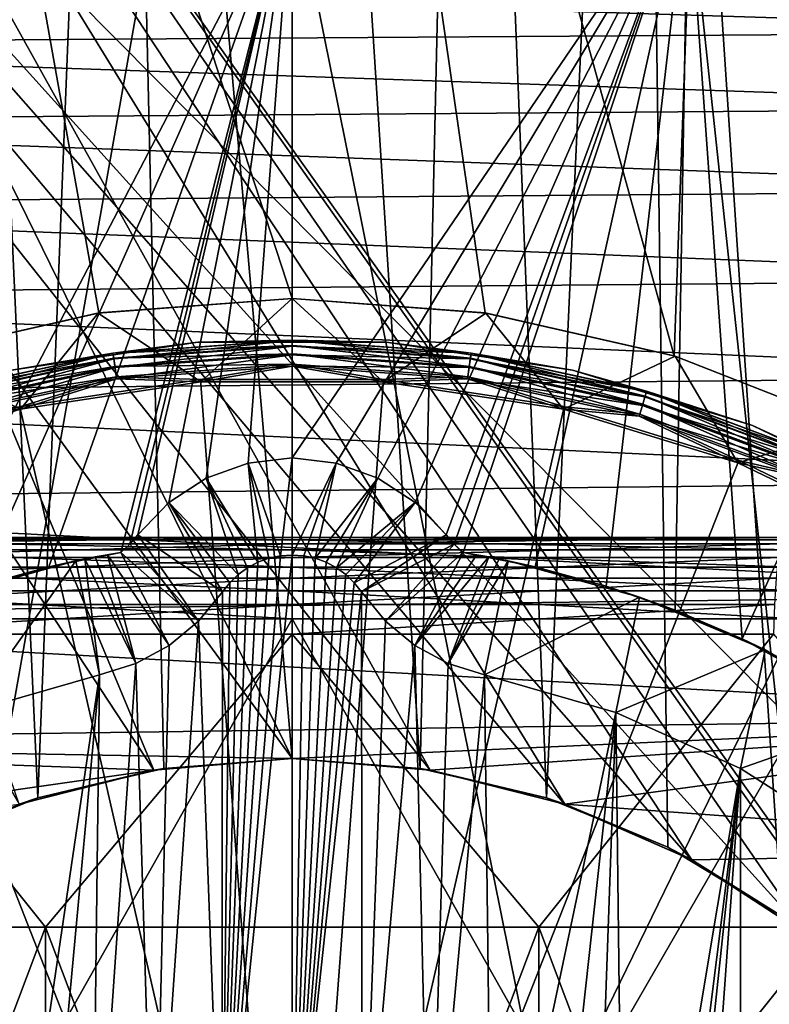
# Model space of a CAD drawing. Header units: metres. Extents: x -24 to 24, y -69 to 184.
# Tile 789 of 896: x -0.68 to 1.19, y 155.39 to 157.85. Entities that reach past the tile are written whole.
import ezdxf

# ---------------------------------------------------------------- set-up
doc = ezdxf.new("R2010")
doc.units = ezdxf.units.M
for name, color, linetype in [('4034', 7, 'CONTINUOUS'), ('4035', 7, 'CONTINUOUS'), ('4047', 7, 'CONTINUOUS'), ('4050', 7, 'CONTINUOUS'), ('4058', 2, 'CONTINUOUS'), ('4068', 2, 'CONTINUOUS'), ('4097', 7, 'CONTINUOUS'), ('4099', 7, 'CONTINUOUS'), ('4119', 7, 'CONTINUOUS'), ('4120', 7, 'CONTINUOUS'), ('4121', 7, 'CONTINUOUS'), ('4122', 7, 'CONTINUOUS'), ('4167', 7, 'CONTINUOUS'), ('4168', 7, 'CONTINUOUS'), ('4169', 7, 'CONTINUOUS'), ('4189', 7, 'CONTINUOUS'), ('4190', 7, 'CONTINUOUS'), ('4201', 7, 'CONTINUOUS'), ('4213', 7, 'CONTINUOUS'), ('4214', 7, 'CONTINUOUS'), ('4215', 7, 'CONTINUOUS'), ('4216', 7, 'CONTINUOUS'), ('4217', 7, 'CONTINUOUS'), ('4219', 7, 'CONTINUOUS'), ('4221', 7, 'CONTINUOUS'), ('4228', 7, 'CONTINUOUS'), ('4229', 7, 'CONTINUOUS'), ('618', 7, 'CONTINUOUS'), ('713', 7, 'CONTINUOUS'), ('714', 7, 'CONTINUOUS'), ('715', 7, 'CONTINUOUS'), ('716', 7, 'CONTINUOUS')]:
    doc.layers.add(name, color=color, linetype=linetype)

msp = doc.modelspace()

# ---------------------------------------------------------------- linework, layer by layer
at = {"layer": '4034'}
for points in [[(0, 157.15, 24.25), (0.482686, 157.113957, 24.245196), (0, 160.45491, 24.25)], [(0, 160.45491, 24.25), (0.955241, 157.006447, 24.231179), (1.079183, 160.452466, 24.225975)], [(0.482686, 157.113957, 24.245196), (0.955241, 157.006447, 24.231179), (0, 160.45491, 24.25)], [(0.955241, 157.006447, 24.231179), (1.40741, 156.829453, 24.209124), (1.079183, 160.452466, 24.225975)], [(1.40741, 156.829453, 24.209124), (1.829054, 156.586459, 24.180923), (1.079183, 160.452466, 24.225975)], [(1.079183, 160.452466, 24.225975), (2.025322, 156.441765, 24.165276), (2.156137, 160.445874, 24.153956)], [(1.829054, 156.586459, 24.180923), (2.025322, 156.441765, 24.165276), (1.079183, 160.452466, 24.225975)], [(0, 147.8, -24.25), (2.16705, 160.06449, -24.152979), (2.173753, 147.8, -24.152377)], [(0, 160.06449, -24.25), (2.16705, 160.06449, -24.152979), (0, 147.8, -24.25)]]:
    msp.add_3dface(points, dxfattribs=at)
at = {"layer": '4035'}
for points in [[(0, 157.15, 24.25), (0, 160.45491, 24.25), (-1.078851, 160.452523, 24.22599)], [(-0.482687, 157.113957, 24.245196), (-1.078851, 160.452523, 24.22599), (-0.955243, 157.006447, 24.231178)], [(0, 157.15, 24.25), (-1.078851, 160.452523, 24.22599), (-0.482687, 157.113957, 24.245196)], [(0, 160.06449, -24.25), (-2.173753, 147.8, -24.152377), (-2.167046, 160.06449, -24.152979)], [(0, 160.06449, -24.25), (0, 147.8, -24.25), (-2.173753, 147.8, -24.152377)]]:
    msp.add_3dface(points, dxfattribs=at)
at = {"layer": '4047'}
for points in [[(0, 156.75146, 21.716636), (0.989318, 158.202198, 21.398623), (0.110003, 156.738721, 21.71895)], [(0, 158.202198, 21.42148), (0.989318, 158.202198, 21.398623), (0, 156.75146, 21.716636)], [(0, 158.202198, -21.42148), (2.111006, 147.74019, -23.455195), (0.989318, 158.202198, -21.398623)], [(0, 147.74019, -23.55), (2.111006, 147.74019, -23.455195), (0, 158.202198, -21.42148)], [(0.110003, 156.738721, 21.71895), (0.989318, 158.202198, 21.398623), (0.214416, 156.70109, 21.725826)], [(0.214416, 156.70109, 21.725826), (0.989318, 158.202198, 21.398623), (0.307937, 156.640243, 21.737083)], [(0.307937, 156.640243, 21.737083), (0.989318, 158.202198, 21.398623), (0.385664, 156.55885, 21.752405)], [(0.385664, 156.55885, 21.752405), (0.989318, 158.202198, 21.398623), (0.405486, 156.535691, 21.756757)], [(0.405486, 156.535691, 21.756757), (0.989318, 158.202198, 21.398623), (0.427891, 156.515226, 21.760492)], [(0.427891, 156.515226, 21.760492), (0.989318, 158.202198, 21.398623), (0.608085, 156.479289, 21.763517)], [(0.608085, 156.479289, 21.763517), (0.989318, 158.202198, 21.398623), (0.784982, 156.431067, 21.767671)], [(0.784982, 156.431067, 21.767671), (0.989318, 158.202198, 21.398623), (0.957768, 156.370866, 21.773013)], [(0.957768, 156.370866, 21.773013), (0.989318, 158.202198, 21.398623), (1.125531, 156.2991, 21.779607)], [(0.989318, 158.202198, 21.398623), (1.976525, 158.202198, 21.3301), (1.125531, 156.2991, 21.779607)], [(0.989318, 158.202198, -21.398623), (2.111006, 147.74019, -23.455195), (1.976525, 158.202198, -21.3301)], [(1.125531, 156.2991, 21.779607), (1.976525, 158.202198, 21.3301), (1.443041, 156.122641, 21.796855)]]:
    msp.add_3dface(points, dxfattribs=at)
at = {"layer": '4050'}
for points in [[(0, 147.74019, -23.55), (-0.989318, 158.202198, -21.398623), (-2.111006, 147.74019, -23.455195)], [(0, 158.202198, 21.42148), (-0.957771, 156.370865, 21.773013), (-0.989318, 158.202198, 21.398623)], [(0, 147.74019, -23.55), (0, 158.202198, -21.42148), (-0.989318, 158.202198, -21.398623)], [(-0.957771, 156.370865, 21.773013), (0, 158.202198, 21.42148), (-0.784986, 156.431066, 21.767671)], [(-0.784986, 156.431066, 21.767671), (0, 158.202198, 21.42148), (-0.608087, 156.479289, 21.763517)], [(-0.608087, 156.479289, 21.763517), (0, 158.202198, 21.42148), (-0.427891, 156.515226, 21.760492)], [(-0.427891, 156.515226, 21.760492), (0, 158.202198, 21.42148), (-0.405483, 156.535695, 21.756756)], [(-0.405483, 156.535695, 21.756756), (0, 158.202198, 21.42148), (-0.385664, 156.55885, 21.752405)], [(-0.385664, 156.55885, 21.752405), (0, 158.202198, 21.42148), (-0.307946, 156.640236, 21.737084)], [(-0.307946, 156.640236, 21.737084), (0, 158.202198, 21.42148), (-0.214392, 156.7011, 21.725824)], [(-0.214392, 156.7011, 21.725824), (0, 158.202198, 21.42148), (-0.110001, 156.73872, 21.71895)], [(0, 158.202198, 21.42148), (0, 156.75146, 21.716636), (-0.110001, 156.73872, 21.71895)]]:
    msp.add_3dface(points, dxfattribs=at)
at = {"layer": '4058'}
for points in [[(-2.336534, 157.963321, -4.368031), (2.330892, 157.816329, -4.369313), (2.33764, 157.991522, -4.367785)], [(-2.336534, 157.963321, -4.368031), (-2.329733, 157.785471, -4.369583), (2.330892, 157.816329, -4.369313)], [(-2.329733, 157.785471, -4.369583), (2.323886, 157.626454, -4.37097), (2.330892, 157.816329, -4.369313)], [(-2.329733, 157.785471, -4.369583), (-2.322672, 157.59272, -4.371265), (2.323886, 157.626454, -4.37097)], [(-2.322672, 157.59272, -4.371265), (2.316612, 157.420677, -4.372766), (2.323886, 157.626454, -4.37097)], [(-2.322672, 157.59272, -4.371265), (-2.31534, 157.383807, -4.373088), (2.316612, 157.420677, -4.372766)], [(-2.31534, 157.383807, -4.373088), (2.30906, 157.197679, -4.374712), (2.316612, 157.420677, -4.372766)], [(-2.31534, 157.383807, -4.373088), (-2.307726, 157.157295, -4.375065), (2.30906, 157.197679, -4.374712)], [(-2.307726, 157.157295, -4.375065), (2.301222, 156.956028, -4.376821), (2.30906, 157.197679, -4.374712)], [(-2.307726, 157.157295, -4.375065), (-2.299816, 156.911576, -4.377209), (2.301222, 156.956028, -4.376821)], [(-2.299816, 156.911576, -4.377209), (2.293087, 156.694161, -4.379106), (2.301222, 156.956028, -4.376821)], [(-2.299816, 156.911576, -4.377209), (-2.291595, 156.644872, -4.379537), (2.293087, 156.694161, -4.379106)], [(-2.291595, 156.644872, -4.379537), (2.284646, 156.410364, -4.381583), (2.293087, 156.694161, -4.379106)], [(-2.291595, 156.644872, -4.379537), (-2.283046, 156.355209, -4.382064), (2.284646, 156.410364, -4.381583)], [(-2.283046, 156.355209, -4.382064), (2.275886, 156.10277, -4.384267), (2.284646, 156.410364, -4.381583)], [(-2.283046, 156.355209, -4.382064), (-2.274154, 156.040391, -4.384812), (2.275886, 156.10277, -4.384267)], [(2.275886, 156.10277, -4.384267), (-2.274154, 156.040391, -4.384812), (0, 156, -4.385164)], [(0.345644, 155.97136, -4.385414), (2.275886, 156.10277, -4.384267), (0, 156, -4.385164)], [(0.681869, 155.886217, -4.386157), (2.275886, 156.10277, -4.384267), (0.345644, 155.97136, -4.385414)], [(2.266796, 155.76935, -4.387177), (2.275886, 156.10277, -4.384267), (0.681869, 155.886217, -4.386157)], [(0, 156, -4.385164), (-2.274154, 156.040391, -4.384812), (-0.345644, 155.97136, -4.385414)], [(-2.274154, 156.040391, -4.384812), (-2.2649, 155.697964, -4.3878), (-0.345644, 155.97136, -4.385414)], [(-0.345644, 155.97136, -4.385414), (-2.2649, 155.697964, -4.3878), (-0.681869, 155.886217, -4.386157)], [(0.999506, 155.746886, -4.387373), (2.266796, 155.76935, -4.387177), (0.681869, 155.886217, -4.386157)], [(1.289863, 155.557181, -4.389029), (2.266796, 155.76935, -4.387177), (0.999506, 155.746886, -4.387373)]]:
    msp.add_3dface(points, dxfattribs=at)
at = {"layer": '4068'}
for points in [[(1.545021, 155.32229, 5.421079), (-2.4, 160.902618, 5.37238), (1.758052, 155.048588, 5.423467)], [(1.289863, 155.557181, 5.419029), (-2.4, 160.902618, 5.37238), (1.545021, 155.32229, 5.421079)], [(0.999506, 155.746886, 5.417373), (-2.4, 160.902618, 5.37238), (1.289863, 155.557181, 5.419029)], [(0.681869, 155.886217, 5.416157), (-2.4, 160.902618, 5.37238), (0.999506, 155.746886, 5.417373)], [(0.345644, 155.97136, 5.415414), (-2.4, 160.902618, 5.37238), (0.681869, 155.886217, 5.416157)], [(0, 156, 5.415164), (-2.4, 160.902618, 5.37238), (0.345644, 155.97136, 5.415414)], [(-0.345644, 155.97136, 5.415414), (-2.4, 160.902618, 5.37238), (0, 156, 5.415164)], [(-0.681869, 155.886217, 5.416157), (-2.4, 160.902618, 5.37238), (-0.345644, 155.97136, 5.415414)], [(-2.4, 160.902618, 5.37238), (2.4, 160.902618, 5.37238), (1.758052, 155.048588, 5.423467)]]:
    msp.add_3dface(points, dxfattribs=at)
at = {"layer": '4097'}
for points in [[(-0.635748, 155.901456, 8.911124), (-0.867598, 160.966226, 9.153313), (-0.939522, 155.77811, 8.869887)], [(-0.434458, 160.962964, 9.192454), (-0.867598, 160.966226, 9.153313), (-0.635748, 155.901456, 8.911124)], [(-0.320502, 155.975398, 8.936776), (-0.434458, 160.962964, 9.192454), (-0.635748, 155.901456, 8.911124)], [(0, 156, 8.945466), (-0.434458, 160.962964, 9.192454), (-0.320502, 155.975398, 8.936776)], [(-0.000007, 160.961877, 9.205507), (-0.434458, 160.962964, 9.192454), (0, 156, 8.945466)], [(0.43464, 160.962965, 9.192443), (-0.000007, 160.961877, 9.205507), (0.320464, 155.975404, 8.936778)], [(-0.000007, 160.961877, 9.205507), (0, 156, 8.945466), (0.320464, 155.975404, 8.936778)], [(0.635688, 155.901475, 8.911131), (0.43464, 160.962965, 9.192443), (0.320464, 155.975404, 8.936778)], [(0.867775, 160.966228, 9.153292), (0.43464, 160.962965, 9.192443), (0.635688, 155.901475, 8.911131)], [(0.939462, 155.77814, 8.869897), (0.867775, 160.966228, 9.153292), (0.635688, 155.901475, 8.911131)], [(1.297806, 160.971652, 9.088188), (0.867775, 160.966228, 9.153292), (1.224167, 155.606287, 8.815772)], [(1.224167, 155.606287, 8.815772), (0.867775, 160.966228, 9.153292), (0.939462, 155.77814, 8.869897)]]:
    msp.add_3dface(points, dxfattribs=at)
at = {"layer": '4099'}
for points in [[(0.998875, 155.747228, -7.932219), (-3.717684, 161.102693, -8.212887), (1.289207, 155.557692, -7.922286)], [(0.681371, 155.886388, -7.939512), (-3.717684, 161.102693, -8.212887), (0.998875, 155.747228, -7.932219)], [(0.34537, 155.971406, -7.943968), (-3.717684, 161.102693, -8.212887), (0.681371, 155.886388, -7.939512)], [(0, 156, -7.945466), (-3.717684, 161.102693, -8.212887), (0.34537, 155.971406, -7.943968)], [(-0.34537, 155.971406, -7.943968), (-3.717684, 161.102693, -8.212887), (0, 156, -7.945466)], [(-0.681371, 155.886388, -7.939512), (-3.717684, 161.102693, -8.212887), (-0.34537, 155.971406, -7.943968)], [(-3.717684, 161.102693, -8.212887), (3.344558, 153.983029, -7.839761), (1.289207, 155.557692, -7.922286)], [(3.717684, 161.102693, -8.212887), (3.344558, 153.983029, -7.839761), (-3.717684, 161.102693, -8.212887)]]:
    msp.add_3dface(points, dxfattribs=at)
at = {"layer": '4119'}
for points in [[(0, 156, -4.385164), (0, 156, -7.945466), (0.34537, 155.971406, -7.943968)], [(0.345644, 155.97136, -4.385414), (0, 156, -4.385164), (0.34537, 155.971406, -7.943968)], [(0.345644, 155.97136, -4.385414), (0.34537, 155.971406, -7.943968), (0.681371, 155.886388, -7.939512)], [(0.681869, 155.886217, -4.386157), (0.345644, 155.97136, -4.385414), (0.681371, 155.886388, -7.939512)], [(0.681869, 155.886217, -4.386157), (0.681371, 155.886388, -7.939512), (0.998875, 155.747228, -7.932219)], [(0.999506, 155.746886, -4.387373), (0.681869, 155.886217, -4.386157), (0.998875, 155.747228, -7.932219)], [(0.999506, 155.746886, -4.387373), (0.998875, 155.747228, -7.932219), (1.289207, 155.557692, -7.922286)], [(1.289863, 155.557181, -4.389029), (0.999506, 155.746886, -4.387373), (1.289207, 155.557692, -7.922286)]]:
    msp.add_3dface(points, dxfattribs=at)
at = {"layer": '4120'}
for points in [[(0.427891, 156.515226, 21.760492), (0.608085, 156.479289, 21.763517), (0.461632, 156.509482, 21.804324)], [(0.461632, 156.509482, 21.804324), (0.608085, 156.479289, 21.763517), (0.491839, 156.503957, 21.832157)], [(0.491839, 156.503957, 21.832157), (0.608085, 156.479289, 21.763517), (0.517921, 156.498895, 21.846117)], [(0.517921, 156.498895, 21.846117), (0.608085, 156.479289, 21.763517), (0.540434, 156.494307, 21.85)], [(0.540434, 156.494307, 21.85), (0.784982, 156.431067, 21.767671), (0.868619, 156.403598, 21.85)], [(0.608085, 156.479289, 21.763517), (0.784982, 156.431067, 21.767671), (0.540434, 156.494307, 21.85)], [(0.784982, 156.431067, 21.767671), (0.957768, 156.370866, 21.773013), (0.868619, 156.403598, 21.85)], [(0.868619, 156.403598, 21.85), (1.125531, 156.2991, 21.779607), (1.182463, 156.271557, 21.85)], [(0.957768, 156.370866, 21.773013), (1.125531, 156.2991, 21.779607), (0.868619, 156.403598, 21.85)], [(1.125531, 156.2991, 21.779607), (1.443041, 156.122641, 21.796855), (1.182463, 156.271557, 21.85)], [(1.182463, 156.271557, 21.85), (1.443041, 156.122641, 21.796855), (1.476787, 156.100364, 21.85)]]:
    msp.add_3dface(points, dxfattribs=at)
at = {"layer": '4121'}
for points in [[(-0.345644, 155.97136, -4.385414), (-0.34537, 155.971406, -7.943968), (0, 156, -7.945466)], [(0, 156, -4.385164), (-0.345644, 155.97136, -4.385414), (0, 156, -7.945466)], [(-0.345644, 155.97136, -4.385414), (-0.681869, 155.886217, -4.386157), (-0.681371, 155.886388, -7.939512)], [(-0.345644, 155.97136, -4.385414), (-0.681371, 155.886388, -7.939512), (-0.34537, 155.971406, -7.943968)]]:
    msp.add_3dface(points, dxfattribs=at)
at = {"layer": '4122'}
for points in [[(-0.608087, 156.479289, 21.763517), (-0.427891, 156.515226, 21.760492), (-0.540434, 156.494307, 21.85)], [(-0.540434, 156.494307, 21.85), (-0.427891, 156.515226, 21.760492), (-0.517952, 156.498889, 21.846128)], [(-0.517952, 156.498889, 21.846128), (-0.427891, 156.515226, 21.760492), (-0.491791, 156.503967, 21.832122)], [(-0.491791, 156.503967, 21.832122), (-0.427891, 156.515226, 21.760492), (-0.46157, 156.509493, 21.804255)], [(-0.608087, 156.479289, 21.763517), (-0.540434, 156.494307, 21.85), (-0.868619, 156.403598, 21.85)], [(-0.784986, 156.431066, 21.767671), (-0.608087, 156.479289, 21.763517), (-0.868619, 156.403598, 21.85)]]:
    msp.add_3dface(points, dxfattribs=at)
at = {"layer": '4167'}
for points in [[(0, 157.15, 23.55), (-0.48444, 157.113692, 23.55), (-0.22792, 156.941472, 23.55)], [(0.22792, 156.941472, 23.55), (0, 157.15, 23.55), (-0.22792, 156.941472, 23.55)], [(0.48444, 157.113692, 23.55), (0, 157.15, 23.55), (0.22792, 156.941472, 23.55)], [(-0.48444, 157.113692, 23.55), (-0.958, 157.005596, 23.55), (-0.678689, 156.87353, 23.55)], [(-0.22792, 156.941472, 23.55), (-0.48444, 157.113692, 23.55), (-0.678689, 156.87353, 23.55)], [(0.678689, 156.87353, 23.55), (0.48444, 157.113692, 23.55), (0.22792, 156.941472, 23.55)], [(0.958, 157.005596, 23.55), (0.48444, 157.113692, 23.55), (0.678689, 156.87353, 23.55)], [(-0.678689, 156.87353, 23.55), (-0.958, 157.005596, 23.55), (-1.114296, 156.739162, 23.55)], [(1.114296, 156.739162, 23.55), (0.958, 157.005596, 23.55), (0.678689, 156.87353, 23.55)], [(1.410133, 156.828143, 23.55), (0.958, 157.005596, 23.55), (1.114296, 156.739162, 23.55)], [(1.524994, 156.54138, 23.55), (1.410133, 156.828143, 23.55), (1.114296, 156.739162, 23.55)]]:
    msp.add_3dface(points, dxfattribs=at)
at = {"layer": '4168'}
for points in [[(0, 157.15, 24.25), (0, 157.15, 23.55), (0.48444, 157.113692, 23.55)], [(0.482686, 157.113957, 24.245196), (0, 157.15, 24.25), (0.48444, 157.113692, 23.55)], [(0.955241, 157.006447, 24.231179), (0.482686, 157.113957, 24.245196), (0.48444, 157.113692, 23.55)], [(0.955241, 157.006447, 24.231179), (0.48444, 157.113692, 23.55), (0.958, 157.005596, 23.55)], [(1.40741, 156.829453, 24.209124), (0.955241, 157.006447, 24.231179), (0.958, 157.005596, 23.55)], [(1.40741, 156.829453, 24.209124), (0.958, 157.005596, 23.55), (1.410133, 156.828143, 23.55)]]:
    msp.add_3dface(points, dxfattribs=at)
at = {"layer": '4169'}
for points in [[(-0.482687, 157.113957, 24.245196), (-0.48444, 157.113692, 23.55), (0, 157.15, 23.55)], [(0, 157.15, 24.25), (-0.482687, 157.113957, 24.245196), (0, 157.15, 23.55)], [(-0.955243, 157.006447, 24.231178), (-0.958, 157.005596, 23.55), (-0.48444, 157.113692, 23.55)], [(-0.482687, 157.113957, 24.245196), (-0.955243, 157.006447, 24.231178), (-0.48444, 157.113692, 23.55)]]:
    msp.add_3dface(points, dxfattribs=at)
at = {"layer": '4189'}
for points in [[(-0.175593, 154.782703, 21.05), (0, 156.508824, 21.05), (0, 154.8, 21.05)], [(-0.029126, 156.506782, 21.05), (0, 156.508824, 21.05), (-0.175593, 154.782703, 21.05)], [(-0.05769, 156.500697, 21.05), (-0.029126, 156.506782, 21.05), (-0.175593, 154.782703, 21.05)], [(-0.085137, 156.49068, 21.05), (-0.05769, 156.500697, 21.05), (-0.175593, 154.782703, 21.05)], [(0, 156.508824, 21.05), (0.029126, 156.506782, 21.05), (0, 154.8, 21.05)], [(0.029126, 156.506782, 21.05), (0.05769, 156.500697, 21.05), (0, 154.8, 21.05)], [(0.05769, 156.500697, 21.05), (0.085137, 156.49068, 21.05), (0, 154.8, 21.05)], [(-0.110878, 156.476955, 21.05), (-0.085137, 156.49068, 21.05), (-0.175593, 154.782703, 21.05)], [(-0.134492, 156.459748, 21.05), (-0.110878, 156.476955, 21.05), (-0.175593, 154.782703, 21.05)], [(0.085137, 156.49068, 21.05), (0.110878, 156.476955, 21.05), (0, 154.8, 21.05)], [(0.110878, 156.476955, 21.05), (0.134492, 156.459748, 21.05), (0, 154.8, 21.05)], [(-0.155463, 156.439422, 21.05), (-0.134492, 156.459748, 21.05), (-0.175593, 154.782703, 21.05)], [(0.134492, 156.459748, 21.05), (0.155463, 156.439422, 21.05), (0, 154.8, 21.05)], [(-0.17339, 156.416376, 21.05), (-0.155463, 156.439422, 21.05), (-0.175593, 154.782703, 21.05)], [(0.155463, 156.439422, 21.05), (0.17339, 156.416376, 21.05), (0, 154.8, 21.05)], [(-0.233665, 156.343033, 21.05), (-0.17339, 156.416376, 21.05), (-0.175593, 154.782703, 21.05)], [(0, 154.8, 21.05), (0.17339, 156.416376, 21.05), (0.175593, 154.782703, 21.05)], [(0.17339, 156.416376, 21.05), (0.233665, 156.343033, 21.05), (0.175593, 154.782703, 21.05)], [(-0.34442, 154.73149, 21.05), (-0.233665, 156.343033, 21.05), (-0.175593, 154.782703, 21.05)], [(-0.30692, 156.282658, 21.05), (-0.233665, 156.343033, 21.05), (-0.34442, 154.73149, 21.05)], [(0.233665, 156.343033, 21.05), (0.30692, 156.282658, 21.05), (0.175593, 154.782703, 21.05)], [(-0.39042, 156.237502, 21.05), (-0.30692, 156.282658, 21.05), (-0.34442, 154.73149, 21.05)], [(0.175593, 154.782703, 21.05), (0.30692, 156.282658, 21.05), (0.34442, 154.73149, 21.05)], [(0.30692, 156.282658, 21.05), (0.39042, 156.237502, 21.05), (0.34442, 154.73149, 21.05)], [(-0.500007, 154.648327, 21.05), (-0.39042, 156.237502, 21.05), (-0.34442, 154.73149, 21.05)], [(-0.481053, 156.209251, 21.05), (-0.39042, 156.237502, 21.05), (-0.500007, 154.648327, 21.05)], [(0.39042, 156.237502, 21.05), (0.481053, 156.209251, 21.05), (0.34442, 154.73149, 21.05)], [(-0.809685, 156.115505, 21.05), (-0.481053, 156.209251, 21.05), (-0.748315, 154.400024, 21.05)], [(-0.748315, 154.400024, 21.05), (-0.481053, 156.209251, 21.05), (-0.636393, 154.536399, 21.05)], [(-0.636393, 154.536399, 21.05), (-0.481053, 156.209251, 21.05), (-0.500007, 154.648327, 21.05)], [(0.34442, 154.73149, 21.05), (0.481053, 156.209251, 21.05), (0.500007, 154.648327, 21.05)], [(0.481053, 156.209251, 21.05), (0.809685, 156.115505, 21.05), (0.500007, 154.648327, 21.05)], [(0.500007, 154.648327, 21.05), (0.809685, 156.115505, 21.05), (0.636393, 154.536399, 21.05)], [(0.636393, 154.536399, 21.05), (0.809685, 156.115505, 21.05), (0.748315, 154.400024, 21.05)], [(0.748315, 154.400024, 21.05), (0.809685, 156.115505, 21.05), (0.831497, 154.244399, 21.05)], [(0.809685, 156.115505, 21.05), (1.121322, 155.975256, 21.05), (0.831497, 154.244399, 21.05)], [(1.121322, 155.975256, 21.05), (0.809685, 151.684495, 21.05), (0.9, 153.9, 21.05)], [(1.121322, 151.824744, 21.05), (0.809685, 151.684495, 21.05), (1.121322, 155.975256, 21.05)], [(0.831497, 154.244399, 21.05), (1.121322, 155.975256, 21.05), (0.882707, 154.07558, 21.05)], [(1.121322, 155.975256, 21.05), (0.9, 153.9, 21.05), (0.882707, 154.07558, 21.05)], [(1.409423, 155.791449, 21.05), (1.121322, 151.824744, 21.05), (1.121322, 155.975256, 21.05)], [(1.409423, 152.008551, 21.05), (1.121322, 151.824744, 21.05), (1.409423, 155.791449, 21.05)]]:
    msp.add_3dface(points, dxfattribs=at)
at = {"layer": '4190'}
for points in [[(-0.228387, 156.947608, 24.155875), (-0.680058, 156.87953, 24.155875), (0, 153.9, 24.25)], [(0.228387, 156.947608, 24.155875), (-0.228387, 156.947608, 24.155875), (0, 153.9, 24.25)], [(0.680058, 156.87953, 24.155875), (0.228387, 156.947608, 24.155875), (0, 153.9, 24.25)], [(-0.680058, 156.87953, 24.155875), (-1.116538, 156.744893, 24.155875), (0, 153.9, 24.25)], [(1.116538, 156.744893, 24.155875), (0.680058, 156.87953, 24.155875), (0, 153.9, 24.25)], [(-1.116538, 156.744893, 24.155875), (-1.528077, 156.546707, 24.155875), (0, 153.9, 24.25)], [(1.528077, 156.546707, 24.155875), (1.116538, 156.744893, 24.155875), (0, 153.9, 24.25)], [(-1.528077, 156.546707, 24.155875), (-1.905481, 156.289397, 24.155875), (0, 153.9, 24.25)], [(1.905481, 156.289397, 24.155875), (1.528077, 156.546707, 24.155875), (0, 153.9, 24.25)], [(-1.905481, 156.289397, 24.155875), (-2.240319, 155.978713, 24.155875), (0, 153.9, 24.25)], [(2.240319, 155.978713, 24.155875), (1.905481, 156.289397, 24.155875), (0, 153.9, 24.25)], [(-2.240319, 155.978713, 24.155875), (-2.525113, 155.621593, 24.155875), (0, 153.9, 24.25)], [(2.525113, 155.621593, 24.155875), (2.240319, 155.978713, 24.155875), (0, 153.9, 24.25)], [(-2.525113, 155.621593, 24.155875), (-2.753499, 155.226015, 24.155875), (0, 153.9, 24.25)], [(2.753499, 155.226015, 24.155875), (2.525113, 155.621593, 24.155875), (0, 153.9, 24.25)]]:
    msp.add_3dface(points, dxfattribs=at)
at = {"layer": '4201'}
for points in [[(0.540434, 156.494307, 21.85), (0.868619, 156.403598, 21.85), (0.481053, 156.209251, 21.05)], [(0.481053, 156.209251, 21.05), (0.868619, 156.403598, 21.85), (0.809685, 156.115505, 21.05)], [(0.868619, 156.403598, 21.85), (1.182463, 156.271557, 21.85), (0.809685, 156.115505, 21.05)], [(1.182463, 156.271557, 21.85), (1.121322, 155.975256, 21.05), (0.809685, 156.115505, 21.05)], [(1.182463, 156.271557, 21.85), (1.476787, 156.100364, 21.85), (1.121322, 155.975256, 21.05)], [(1.476787, 156.100364, 21.85), (1.409423, 155.791449, 21.05), (1.121322, 155.975256, 21.05)]]:
    msp.add_3dface(points, dxfattribs=at)
at = {"layer": '4213'}
for points in [[(-0.868619, 156.403598, 21.85), (-0.540434, 156.494307, 21.85), (-0.809685, 156.115505, 21.05)], [(-0.540434, 156.494307, 21.85), (-0.481053, 156.209251, 21.05), (-0.809685, 156.115505, 21.05)]]:
    msp.add_3dface(points, dxfattribs=at)
at = {"layer": '4214'}
for points in [[(-0.405483, 156.535695, 21.756756), (-0.385664, 156.55885, 21.752405), (-0.233665, 156.343033, 21.05)], [(-0.385664, 156.55885, 21.752405), (-0.17339, 156.416376, 21.05), (-0.233665, 156.343033, 21.05)], [(-0.427891, 156.515226, 21.760492), (-0.405483, 156.535695, 21.756756), (-0.233665, 156.343033, 21.05)], [(-0.517952, 156.498889, 21.846128), (-0.491791, 156.503967, 21.832122), (-0.39042, 156.237502, 21.05)], [(-0.491791, 156.503967, 21.832122), (-0.46157, 156.509493, 21.804255), (-0.39042, 156.237502, 21.05)], [(-0.46157, 156.509493, 21.804255), (-0.427891, 156.515226, 21.760492), (-0.30692, 156.282658, 21.05)], [(-0.46157, 156.509493, 21.804255), (-0.30692, 156.282658, 21.05), (-0.39042, 156.237502, 21.05)], [(-0.427891, 156.515226, 21.760492), (-0.233665, 156.343033, 21.05), (-0.30692, 156.282658, 21.05)], [(-0.540434, 156.494307, 21.85), (-0.517952, 156.498889, 21.846128), (-0.481053, 156.209251, 21.05)], [(-0.517952, 156.498889, 21.846128), (-0.39042, 156.237502, 21.05), (-0.481053, 156.209251, 21.05)]]:
    msp.add_3dface(points, dxfattribs=at)
at = {"layer": '4215'}
for points in [[(-0.110001, 156.73872, 21.71895), (0, 156.75146, 21.716636), (-0.029126, 156.506782, 21.05)], [(0, 156.75146, 21.716636), (0, 156.508824, 21.05), (-0.029126, 156.506782, 21.05)], [(0, 156.75146, 21.716636), (0.110003, 156.738721, 21.71895), (0, 156.508824, 21.05)], [(-0.214392, 156.7011, 21.725824), (-0.110001, 156.73872, 21.71895), (-0.085137, 156.49068, 21.05)], [(-0.110001, 156.73872, 21.71895), (-0.05769, 156.500697, 21.05), (-0.085137, 156.49068, 21.05)], [(-0.110001, 156.73872, 21.71895), (-0.029126, 156.506782, 21.05), (-0.05769, 156.500697, 21.05)], [(0.110003, 156.738721, 21.71895), (0.029126, 156.506782, 21.05), (0, 156.508824, 21.05)], [(0.110003, 156.738721, 21.71895), (0.05769, 156.500697, 21.05), (0.029126, 156.506782, 21.05)], [(0.110003, 156.738721, 21.71895), (0.214416, 156.70109, 21.725826), (0.05769, 156.500697, 21.05)], [(-0.307946, 156.640236, 21.737084), (-0.214392, 156.7011, 21.725824), (-0.134492, 156.459748, 21.05)], [(-0.214392, 156.7011, 21.725824), (-0.110878, 156.476955, 21.05), (-0.134492, 156.459748, 21.05)], [(-0.214392, 156.7011, 21.725824), (-0.085137, 156.49068, 21.05), (-0.110878, 156.476955, 21.05)], [(0.214416, 156.70109, 21.725826), (0.085137, 156.49068, 21.05), (0.05769, 156.500697, 21.05)], [(0.214416, 156.70109, 21.725826), (0.110878, 156.476955, 21.05), (0.085137, 156.49068, 21.05)], [(0.214416, 156.70109, 21.725826), (0.307937, 156.640243, 21.737083), (0.110878, 156.476955, 21.05)], [(-0.385664, 156.55885, 21.752405), (-0.307946, 156.640236, 21.737084), (-0.17339, 156.416376, 21.05)], [(-0.307946, 156.640236, 21.737084), (-0.155463, 156.439422, 21.05), (-0.17339, 156.416376, 21.05)], [(-0.307946, 156.640236, 21.737084), (-0.134492, 156.459748, 21.05), (-0.155463, 156.439422, 21.05)], [(0.307937, 156.640243, 21.737083), (0.134492, 156.459748, 21.05), (0.110878, 156.476955, 21.05)], [(0.307937, 156.640243, 21.737083), (0.155463, 156.439422, 21.05), (0.134492, 156.459748, 21.05)], [(0.307937, 156.640243, 21.737083), (0.385664, 156.55885, 21.752405), (0.155463, 156.439422, 21.05)], [(0.385664, 156.55885, 21.752405), (0.17339, 156.416376, 21.05), (0.155463, 156.439422, 21.05)]]:
    msp.add_3dface(points, dxfattribs=at)
at = {"layer": '4216'}
for points in [[(0.385664, 156.55885, 21.752405), (0.405486, 156.535691, 21.756757), (0.17339, 156.416376, 21.05)], [(0.405486, 156.535691, 21.756757), (0.233665, 156.343033, 21.05), (0.17339, 156.416376, 21.05)], [(0.405486, 156.535691, 21.756757), (0.427891, 156.515226, 21.760492), (0.233665, 156.343033, 21.05)], [(0.427891, 156.515226, 21.760492), (0.30692, 156.282658, 21.05), (0.233665, 156.343033, 21.05)], [(0.427891, 156.515226, 21.760492), (0.461632, 156.509482, 21.804324), (0.30692, 156.282658, 21.05)], [(0.461632, 156.509482, 21.804324), (0.491839, 156.503957, 21.832157), (0.30692, 156.282658, 21.05)], [(0.491839, 156.503957, 21.832157), (0.39042, 156.237502, 21.05), (0.30692, 156.282658, 21.05)], [(0.491839, 156.503957, 21.832157), (0.517921, 156.498895, 21.846117), (0.39042, 156.237502, 21.05)], [(0.517921, 156.498895, 21.846117), (0.540434, 156.494307, 21.85), (0.39042, 156.237502, 21.05)], [(0.540434, 156.494307, 21.85), (0.481053, 156.209251, 21.05), (0.39042, 156.237502, 21.05)]]:
    msp.add_3dface(points, dxfattribs=at)
at = {"layer": '4217'}
for points in [[(-0.2354, 157.041192, 24.056065), (-0.700941, 156.971023, 23.65), (-0.700941, 156.971023, 24.056065)], [(-0.2354, 157.041192, 23.65), (-0.700941, 156.971023, 23.65), (-0.2354, 157.041192, 24.056065)], [(0.2354, 157.041192, 24.056065), (-0.2354, 157.041192, 23.65), (-0.2354, 157.041192, 24.056065)], [(0.2354, 157.041192, 23.65), (-0.2354, 157.041192, 23.65), (0.2354, 157.041192, 24.056065)], [(0.700941, 156.971023, 24.056065), (0.2354, 157.041192, 23.65), (0.2354, 157.041192, 24.056065)], [(0.700941, 156.971023, 23.65), (0.2354, 157.041192, 23.65), (0.700941, 156.971023, 24.056065)], [(1.150824, 156.832252, 24.056065), (0.700941, 156.971023, 23.65), (0.700941, 156.971023, 24.056065)], [(1.150824, 156.832252, 23.65), (0.700941, 156.971023, 23.65), (1.150824, 156.832252, 24.056065)], [(1.575, 156.62798, 24.056065), (1.150824, 156.832252, 23.65), (1.150824, 156.832252, 24.056065)], [(1.575, 156.62798, 23.65), (1.150824, 156.832252, 23.65), (1.575, 156.62798, 24.056065)]]:
    msp.add_3dface(points, dxfattribs=at)
at = {"layer": '4219'}
for points in [[(0, 157.045479, 24.085793), (-0.447648, 157.013463, 24.085793), (0, 157.032308, 24.112858)], [(0, 157.045479, 24.085793), (-0.2354, 157.041192, 24.056065), (-0.447648, 157.013463, 24.085793)], [(0.2354, 157.041192, 24.056065), (-0.2354, 157.041192, 24.056065), (0, 157.045479, 24.085793)], [(0.445774, 157.000425, 24.112858), (0, 157.045479, 24.085793), (0, 157.032308, 24.112858)], [(0.447648, 157.013463, 24.085793), (0, 157.045479, 24.085793), (0.445774, 157.000425, 24.112858)], [(0.447648, 157.013463, 24.085793), (0.2354, 157.041192, 24.056065), (0, 157.045479, 24.085793)], [(-0.2354, 157.041192, 24.056065), (-0.700941, 156.971023, 24.056065), (-0.447648, 157.013463, 24.085793)], [(0, 157.032308, 24.112858), (-0.447648, 157.013463, 24.085793), (-0.445774, 157.000425, 24.112858)], [(0, 157.032308, 24.112858), (-0.445774, 157.000425, 24.112858), (0, 157.011679, 24.134777)], [(0.442838, 156.980007, 24.134777), (0, 157.032308, 24.112858), (0, 157.011679, 24.134777)], [(0.445774, 157.000425, 24.112858), (0, 157.032308, 24.112858), (0.442838, 156.980007, 24.134777)], [(0.700941, 156.971023, 24.056065), (0.2354, 157.041192, 24.056065), (0.447648, 157.013463, 24.085793)], [(-0.447648, 157.013463, 24.085793), (-0.886184, 156.918065, 24.085793), (-0.445774, 157.000425, 24.112858)], [(-0.447648, 157.013463, 24.085793), (-0.700941, 156.971023, 24.056065), (-0.886184, 156.918065, 24.085793)], [(-0.445774, 157.000425, 24.112858), (-0.886184, 156.918065, 24.085793), (-0.882473, 156.905427, 24.112858)], [(-0.445774, 157.000425, 24.112858), (-0.882473, 156.905427, 24.112858), (-0.442838, 156.980007, 24.134777)], [(0, 157.011679, 24.134777), (-0.445774, 157.000425, 24.112858), (-0.442838, 156.980007, 24.134777)], [(0, 157.011679, 24.134777), (-0.442838, 156.980007, 24.134777), (0, 156.985463, 24.149566)], [(0.439107, 156.954057, 24.149566), (0, 157.011679, 24.134777), (0, 156.985463, 24.149566)], [(0.442838, 156.980007, 24.134777), (0, 157.011679, 24.134777), (0.439107, 156.954057, 24.149566)], [(0.876661, 156.885634, 24.134777), (0.445774, 157.000425, 24.112858), (0.442838, 156.980007, 24.134777)], [(0.882473, 156.905427, 24.112858), (0.447648, 157.013463, 24.085793), (0.445774, 157.000425, 24.112858)], [(0.882473, 156.905427, 24.112858), (0.445774, 157.000425, 24.112858), (0.876661, 156.885634, 24.134777)], [(0.886184, 156.918065, 24.085793), (0.447648, 157.013463, 24.085793), (0.882473, 156.905427, 24.112858)], [(0.886184, 156.918065, 24.085793), (0.700941, 156.971023, 24.056065), (0.447648, 157.013463, 24.085793)], [(-0.442838, 156.980007, 24.134777), (-0.882473, 156.905427, 24.112858), (-0.876661, 156.885634, 24.134777)], [(-0.442838, 156.980007, 24.134777), (-0.876661, 156.885634, 24.134777), (-0.439107, 156.954057, 24.149566)], [(0, 156.985463, 24.149566), (-0.442838, 156.980007, 24.134777), (-0.439107, 156.954057, 24.149566)], [(-0.228387, 156.947608, 24.155875), (0, 156.985463, 24.149566), (-0.439107, 156.954057, 24.149566)], [(-0.228387, 156.947608, 24.155875), (0.228387, 156.947608, 24.155875), (0, 156.985463, 24.149566)], [(0.228387, 156.947608, 24.155875), (0.439107, 156.954057, 24.149566), (0, 156.985463, 24.149566)], [(0.869275, 156.86048, 24.149566), (0.442838, 156.980007, 24.134777), (0.439107, 156.954057, 24.149566)], [(0.876661, 156.885634, 24.134777), (0.442838, 156.980007, 24.134777), (0.869275, 156.86048, 24.149566)], [(1.150824, 156.832252, 24.056065), (0.700941, 156.971023, 24.056065), (0.886184, 156.918065, 24.085793)], [(-0.439107, 156.954057, 24.149566), (-0.876661, 156.885634, 24.134777), (-0.869275, 156.86048, 24.149566)], [(-0.680058, 156.87953, 24.155875), (-0.439107, 156.954057, 24.149566), (-0.869275, 156.86048, 24.149566)], [(-0.680058, 156.87953, 24.155875), (-0.228387, 156.947608, 24.155875), (-0.439107, 156.954057, 24.149566)], [(0.228387, 156.947608, 24.155875), (0.680058, 156.87953, 24.155875), (0.439107, 156.954057, 24.149566)], [(0.680058, 156.87953, 24.155875), (0.869275, 156.86048, 24.149566), (0.439107, 156.954057, 24.149566)], [(1.292638, 156.730483, 24.134777), (0.882473, 156.905427, 24.112858), (0.876661, 156.885634, 24.134777)], [(1.301208, 156.749247, 24.112858), (0.886184, 156.918065, 24.085793), (0.882473, 156.905427, 24.112858)], [(1.301208, 156.749247, 24.112858), (0.882473, 156.905427, 24.112858), (1.292638, 156.730483, 24.134777)], [(1.306679, 156.761228, 24.085793), (0.886184, 156.918065, 24.085793), (1.301208, 156.749247, 24.112858)], [(1.306679, 156.761228, 24.085793), (1.150824, 156.832252, 24.056065), (0.886184, 156.918065, 24.085793)], [(-1.116538, 156.744893, 24.155875), (-0.680058, 156.87953, 24.155875), (-0.869275, 156.86048, 24.149566)], [(0.680058, 156.87953, 24.155875), (1.116538, 156.744893, 24.155875), (0.869275, 156.86048, 24.149566)], [(1.281748, 156.706636, 24.149566), (0.876661, 156.885634, 24.134777), (0.869275, 156.86048, 24.149566)], [(1.292638, 156.730483, 24.134777), (0.876661, 156.885634, 24.134777), (1.281748, 156.706636, 24.149566)], [(1.116538, 156.744893, 24.155875), (1.281748, 156.706636, 24.149566), (0.869275, 156.86048, 24.149566)], [(1.575, 156.62798, 24.056065), (1.150824, 156.832252, 24.056065), (1.306679, 156.761228, 24.085793)], [(1.116538, 156.744893, 24.155875), (1.528077, 156.546707, 24.155875), (1.281748, 156.706636, 24.149566)]]:
    msp.add_3dface(points, dxfattribs=at)
at = {"layer": '4221'}
for points in [[(0, 157.045135, 23.619188), (-0.445579, 156.99907, 23.591272), (-0.447599, 157.013122, 23.619188)], [(-0.2354, 157.041192, 23.65), (0, 157.045135, 23.619188), (-0.447599, 157.013122, 23.619188)], [(0, 157.030939, 23.591272), (-0.445579, 156.99907, 23.591272), (0, 157.045135, 23.619188)], [(-0.2354, 157.041192, 23.65), (0.2354, 157.041192, 23.65), (0, 157.045135, 23.619188)], [(0.447599, 157.013122, 23.619188), (0, 157.030939, 23.591272), (0, 157.045135, 23.619188)], [(0.2354, 157.041192, 23.65), (0.447599, 157.013122, 23.619188), (0, 157.045135, 23.619188)], [(-0.700941, 156.971023, 23.65), (-0.2354, 157.041192, 23.65), (-0.447599, 157.013122, 23.619188)], [(0, 157.030939, 23.591272), (-0.442429, 156.977161, 23.569117), (-0.445579, 156.99907, 23.591272)], [(0, 157.008804, 23.569117), (-0.442429, 156.977161, 23.569117), (0, 157.030939, 23.591272)], [(0.445579, 156.99907, 23.591272), (0, 157.030939, 23.591272), (0.447599, 157.013122, 23.619188)], [(0.445579, 156.99907, 23.591272), (0, 157.008804, 23.569117), (0, 157.030939, 23.591272)], [(0.2354, 157.041192, 23.65), (0.700941, 156.971023, 23.65), (0.447599, 157.013122, 23.619188)], [(-0.447599, 157.013122, 23.619188), (-0.882087, 156.904114, 23.591272), (-0.886087, 156.917735, 23.619188)], [(-0.700941, 156.971023, 23.65), (-0.447599, 157.013122, 23.619188), (-0.886087, 156.917735, 23.619188)], [(-0.445579, 156.99907, 23.591272), (-0.882087, 156.904114, 23.591272), (-0.447599, 157.013122, 23.619188)], [(-0.445579, 156.99907, 23.591272), (-0.875851, 156.882876, 23.569117), (-0.882087, 156.904114, 23.591272)], [(-0.442429, 156.977161, 23.569117), (-0.875851, 156.882876, 23.569117), (-0.445579, 156.99907, 23.591272)], [(0, 157.008804, 23.569117), (-0.438458, 156.949543, 23.554894), (-0.442429, 156.977161, 23.569117)], [(0, 156.980902, 23.554894), (-0.438458, 156.949543, 23.554894), (0, 157.008804, 23.569117)], [(0.442429, 156.977161, 23.569117), (0, 157.008804, 23.569117), (0.445579, 156.99907, 23.591272)], [(0.442429, 156.977161, 23.569117), (0, 156.980902, 23.554894), (0, 157.008804, 23.569117)], [(0.882087, 156.904114, 23.591272), (0.442429, 156.977161, 23.569117), (0.445579, 156.99907, 23.591272)], [(0.886087, 156.917735, 23.619188), (0.445579, 156.99907, 23.591272), (0.447599, 157.013122, 23.619188)], [(0.882087, 156.904114, 23.591272), (0.445579, 156.99907, 23.591272), (0.886087, 156.917735, 23.619188)], [(0.700941, 156.971023, 23.65), (0.886087, 156.917735, 23.619188), (0.447599, 157.013122, 23.619188)], [(-0.442429, 156.977161, 23.569117), (-0.86799, 156.856104, 23.554894), (-0.875851, 156.882876, 23.569117)], [(-0.438458, 156.949543, 23.554894), (-0.86799, 156.856104, 23.554894), (-0.442429, 156.977161, 23.569117)], [(0, 156.980902, 23.554894), (-0.22792, 156.941472, 23.55), (-0.438458, 156.949543, 23.554894)], [(0.22792, 156.941472, 23.55), (-0.22792, 156.941472, 23.55), (0, 156.980902, 23.554894)], [(0.438458, 156.949543, 23.554894), (0, 156.980902, 23.554894), (0.442429, 156.977161, 23.569117)], [(0.438458, 156.949543, 23.554894), (0.22792, 156.941472, 23.55), (0, 156.980902, 23.554894)], [(0.875851, 156.882876, 23.569117), (0.438458, 156.949543, 23.554894), (0.442429, 156.977161, 23.569117)], [(0.875851, 156.882876, 23.569117), (0.442429, 156.977161, 23.569117), (0.882087, 156.904114, 23.591272)], [(0.700941, 156.971023, 23.65), (1.150824, 156.832252, 23.65), (0.886087, 156.917735, 23.619188)], [(-0.438458, 156.949543, 23.554894), (-0.678689, 156.87353, 23.55), (-0.86799, 156.856104, 23.554894)], [(-0.22792, 156.941472, 23.55), (-0.678689, 156.87353, 23.55), (-0.438458, 156.949543, 23.554894)], [(0.678689, 156.87353, 23.55), (0.22792, 156.941472, 23.55), (0.438458, 156.949543, 23.554894)], [(0.86799, 156.856104, 23.554894), (0.438458, 156.949543, 23.554894), (0.875851, 156.882876, 23.569117)], [(0.86799, 156.856104, 23.554894), (0.678689, 156.87353, 23.55), (0.438458, 156.949543, 23.554894)], [(1.300639, 156.748002, 23.591272), (0.875851, 156.882876, 23.569117), (0.882087, 156.904114, 23.591272)], [(1.306536, 156.760915, 23.619188), (0.882087, 156.904114, 23.591272), (0.886087, 156.917735, 23.619188)], [(1.300639, 156.748002, 23.591272), (0.882087, 156.904114, 23.591272), (1.306536, 156.760915, 23.619188)], [(1.150824, 156.832252, 23.65), (1.306536, 156.760915, 23.619188), (0.886087, 156.917735, 23.619188)], [(-0.678689, 156.87353, 23.55), (-1.114296, 156.739162, 23.55), (-0.86799, 156.856104, 23.554894)], [(1.114296, 156.739162, 23.55), (0.678689, 156.87353, 23.55), (0.86799, 156.856104, 23.554894)], [(1.291444, 156.727868, 23.569117), (0.86799, 156.856104, 23.554894), (0.875851, 156.882876, 23.569117)], [(1.291444, 156.727868, 23.569117), (0.875851, 156.882876, 23.569117), (1.300639, 156.748002, 23.591272)], [(1.279853, 156.702487, 23.554894), (0.86799, 156.856104, 23.554894), (1.291444, 156.727868, 23.569117)], [(1.279853, 156.702487, 23.554894), (1.114296, 156.739162, 23.55), (0.86799, 156.856104, 23.554894)], [(1.150824, 156.832252, 23.65), (1.575, 156.62798, 23.65), (1.306536, 156.760915, 23.619188)], [(1.524994, 156.54138, 23.55), (1.114296, 156.739162, 23.55), (1.279853, 156.702487, 23.554894)]]:
    msp.add_3dface(points, dxfattribs=at)
at = {"layer": '4228'}
for points in [[(0, 156, 8.945466), (0.345644, 155.97136, 5.415414), (0.320464, 155.975404, 8.936778)], [(0, 156, 5.415164), (0.345644, 155.97136, 5.415414), (0, 156, 8.945466)], [(0.345644, 155.97136, 5.415414), (0.635688, 155.901475, 8.911131), (0.320464, 155.975404, 8.936778)], [(0.345644, 155.97136, 5.415414), (0.681869, 155.886217, 5.416157), (0.635688, 155.901475, 8.911131)], [(0.681869, 155.886217, 5.416157), (0.939462, 155.77814, 8.869897), (0.635688, 155.901475, 8.911131)], [(0.681869, 155.886217, 5.416157), (0.999506, 155.746886, 5.417373), (0.939462, 155.77814, 8.869897)], [(0.999506, 155.746886, 5.417373), (1.224167, 155.606287, 8.815772), (0.939462, 155.77814, 8.869897)], [(0.999506, 155.746886, 5.417373), (1.289863, 155.557181, 5.419029), (1.224167, 155.606287, 8.815772)]]:
    msp.add_3dface(points, dxfattribs=at)
at = {"layer": '4229'}
for points in [[(-0.345644, 155.97136, 5.415414), (0, 156, 5.415164), (-0.320502, 155.975398, 8.936776)], [(0, 156, 5.415164), (0, 156, 8.945466), (-0.320502, 155.975398, 8.936776)], [(-0.681869, 155.886217, 5.416157), (-0.345644, 155.97136, 5.415414), (-0.635748, 155.901456, 8.911124)], [(-0.345644, 155.97136, 5.415414), (-0.320502, 155.975398, 8.936776), (-0.635748, 155.901456, 8.911124)], [(-0.681869, 155.886217, 5.416157), (-0.635748, 155.901456, 8.911124), (-0.939522, 155.77811, 8.869887)]]:
    msp.add_3dface(points, dxfattribs=at)
at = {"layer": '618'}
for points in [[(-0.616261, 155.578302, 11.483476), (-1.231922, 153.94681, 11.433826), (-1.842768, 155.578302, 11.351397)], [(-0.616761, 153.94681, 11.483449), (-1.231922, 153.94681, 11.433826), (-0.616261, 155.578302, 11.483476)], [(0, 153.94681, 11.5), (-0.616761, 153.94681, 11.483449), (-0.616261, 155.578302, 11.483476)], [(0.617299, 155.578302, 11.48342), (0, 153.94681, 11.5), (-0.616261, 155.578302, 11.483476)], [(0.616761, 153.94681, 11.483449), (0, 153.94681, 11.5), (0.617299, 155.578302, 11.48342)], [(1.231922, 153.94681, 11.433826), (0.616761, 153.94681, 11.483449), (0.617299, 155.578302, 11.48342)], [(1.843794, 155.578302, 11.35123), (1.231922, 153.94681, 11.433826), (0.617299, 155.578302, 11.48342)]]:
    msp.add_3dface(points, dxfattribs=at)
at = {"layer": '713'}
for points in [[(-0.616261, 155.578302, 11.483476), (-1.842768, 155.578302, 11.351397), (-1.20293, 156.311252, 11.583119)], [(0, 156.311083, 11.645381), (-0.616261, 155.578302, 11.483476), (-1.20293, 156.311252, 11.583119)], [(0.617299, 155.578302, 11.48342), (-0.616261, 155.578302, 11.483476), (0, 156.311083, 11.645381)], [(1.203581, 156.311252, 11.583052), (0.617299, 155.578302, 11.48342), (0, 156.311083, 11.645381)], [(1.843794, 155.578302, 11.35123), (0.617299, 155.578302, 11.48342), (1.203581, 156.311252, 11.583052)]]:
    msp.add_3dface(points, dxfattribs=at)
at = {"layer": '714'}
for points in [[(0, 156.547078, 11.99845), (-1.2314, 156.552254, 11.856351), (-1.23948, 156.547073, 11.934154)], [(0, 156.552259, 11.920228), (-1.2314, 156.552254, 11.856351), (0, 156.547078, 11.99845)], [(0, 156.552259, 11.920228), (-1.223456, 156.536993, 11.779869), (-1.2314, 156.552254, 11.856351)], [(0, 156.536997, 11.843334), (-1.223456, 156.536993, 11.779869), (0, 156.552259, 11.920228)], [(0, 156.52181, 12.07266), (-1.23948, 156.547073, 11.934154), (-1.247147, 156.521805, 12.007966)], [(0, 156.547078, 11.99845), (-1.23948, 156.547073, 11.934154), (0, 156.52181, 12.07266)], [(0, 156.536997, 11.843334), (-1.216193, 156.502332, 11.709931), (-1.223456, 156.536993, 11.779869)], [(0, 156.502336, 11.773019), (-1.216193, 156.502332, 11.709931), (0, 156.536997, 11.843334)], [(0, 156.478178, 12.137789), (-1.247147, 156.521805, 12.007966), (-1.253875, 156.478173, 12.072746)], [(0, 156.52181, 12.07266), (-1.247147, 156.521805, 12.007966), (0, 156.478178, 12.137789)], [(0, 156.502336, 11.773019), (-1.210105, 156.450639, 11.651313), (-1.216193, 156.502332, 11.709931)], [(0, 156.450641, 11.714085), (-1.210105, 156.450639, 11.651313), (0, 156.502336, 11.773019)], [(0, 156.419162, 12.189391), (-1.253875, 156.478173, 12.072746), (-1.259205, 156.419159, 12.124072)], [(0, 156.478178, 12.137789), (-1.253875, 156.478173, 12.072746), (0, 156.419162, 12.189391)], [(0, 156.450641, 11.714085), (-1.205608, 156.385442, 11.608017), (-1.210105, 156.450639, 11.651313)], [(0, 156.385443, 11.670556), (-1.205608, 156.385442, 11.608017), (0, 156.450641, 11.714085)], [(0, 156.349389, 12.22374), (-1.259205, 156.419159, 12.124072), (-1.262749, 156.349492, 12.158307)], [(0, 156.419162, 12.189391), (-1.259205, 156.419159, 12.124072), (0, 156.349389, 12.22374)], [(0, 156.385443, 11.670556), (-1.20293, 156.311252, 11.583119), (-1.205608, 156.385442, 11.608017)], [(0, 156.311083, 11.645381), (-1.20293, 156.311252, 11.583119), (0, 156.385443, 11.670556)]]:
    msp.add_3dface(points, dxfattribs=at)
at = {"layer": '715'}
for points in [[(-0.677509, 155.1489, 12.613733), (-1.262749, 156.349492, 12.158307), (-2.024737, 155.1489, 12.46859)], [(0, 156.349389, 12.22374), (-1.262749, 156.349492, 12.158307), (-0.677509, 155.1489, 12.613733)], [(0.677514, 155.1489, 12.613733), (0, 156.349389, 12.22374), (-0.677509, 155.1489, 12.613733)], [(1.26233, 156.349492, 12.15835), (0, 156.349389, 12.22374), (0.677514, 155.1489, 12.613733)], [(2.024741, 155.1489, 12.468589), (1.26233, 156.349492, 12.15835), (0.677514, 155.1489, 12.613733)]]:
    msp.add_3dface(points, dxfattribs=at)
at = {"layer": '716'}
for points in [[(1.2314, 156.552254, 11.856351), (0, 156.552259, 11.920228), (1.23948, 156.547073, 11.934154)], [(0, 156.552259, 11.920228), (0, 156.547078, 11.99845), (1.23948, 156.547073, 11.934154)], [(0, 156.536997, 11.843334), (0, 156.552259, 11.920228), (1.2314, 156.552254, 11.856351)], [(1.223456, 156.536993, 11.779869), (0, 156.536997, 11.843334), (1.2314, 156.552254, 11.856351)], [(1.23948, 156.547073, 11.934154), (0, 156.547078, 11.99845), (1.247147, 156.521805, 12.007966)], [(0, 156.547078, 11.99845), (0, 156.52181, 12.07266), (1.247147, 156.521805, 12.007966)], [(0, 156.502336, 11.773019), (0, 156.536997, 11.843334), (1.223456, 156.536993, 11.779869)], [(1.216193, 156.502332, 11.709931), (0, 156.502336, 11.773019), (1.223456, 156.536993, 11.779869)], [(1.247147, 156.521805, 12.007966), (0, 156.52181, 12.07266), (1.253875, 156.478173, 12.072747)], [(0, 156.52181, 12.07266), (0, 156.478178, 12.137789), (1.253875, 156.478173, 12.072747)], [(0, 156.450641, 11.714085), (0, 156.502336, 11.773019), (1.216193, 156.502332, 11.709931)], [(1.210105, 156.450638, 11.651313), (0, 156.450641, 11.714085), (1.216193, 156.502332, 11.709931)], [(1.253875, 156.478173, 12.072747), (0, 156.478178, 12.137789), (1.259205, 156.419159, 12.124072)], [(0, 156.478178, 12.137789), (0, 156.419162, 12.189391), (1.259205, 156.419159, 12.124072)], [(0, 156.385443, 11.670556), (0, 156.450641, 11.714085), (1.210105, 156.450638, 11.651313)], [(1.205608, 156.385442, 11.608017), (0, 156.385443, 11.670556), (1.210105, 156.450638, 11.651313)], [(0, 156.419162, 12.189391), (1.26233, 156.349492, 12.15835), (1.259205, 156.419159, 12.124072)], [(0, 156.419162, 12.189391), (0, 156.349389, 12.22374), (1.26233, 156.349492, 12.15835)], [(0, 156.311083, 11.645381), (0, 156.385443, 11.670556), (1.205608, 156.385442, 11.608017)], [(1.203581, 156.311252, 11.583052), (0, 156.311083, 11.645381), (1.205608, 156.385442, 11.608017)]]:
    msp.add_3dface(points, dxfattribs=at)

doc.saveas('drawing.dxf')
